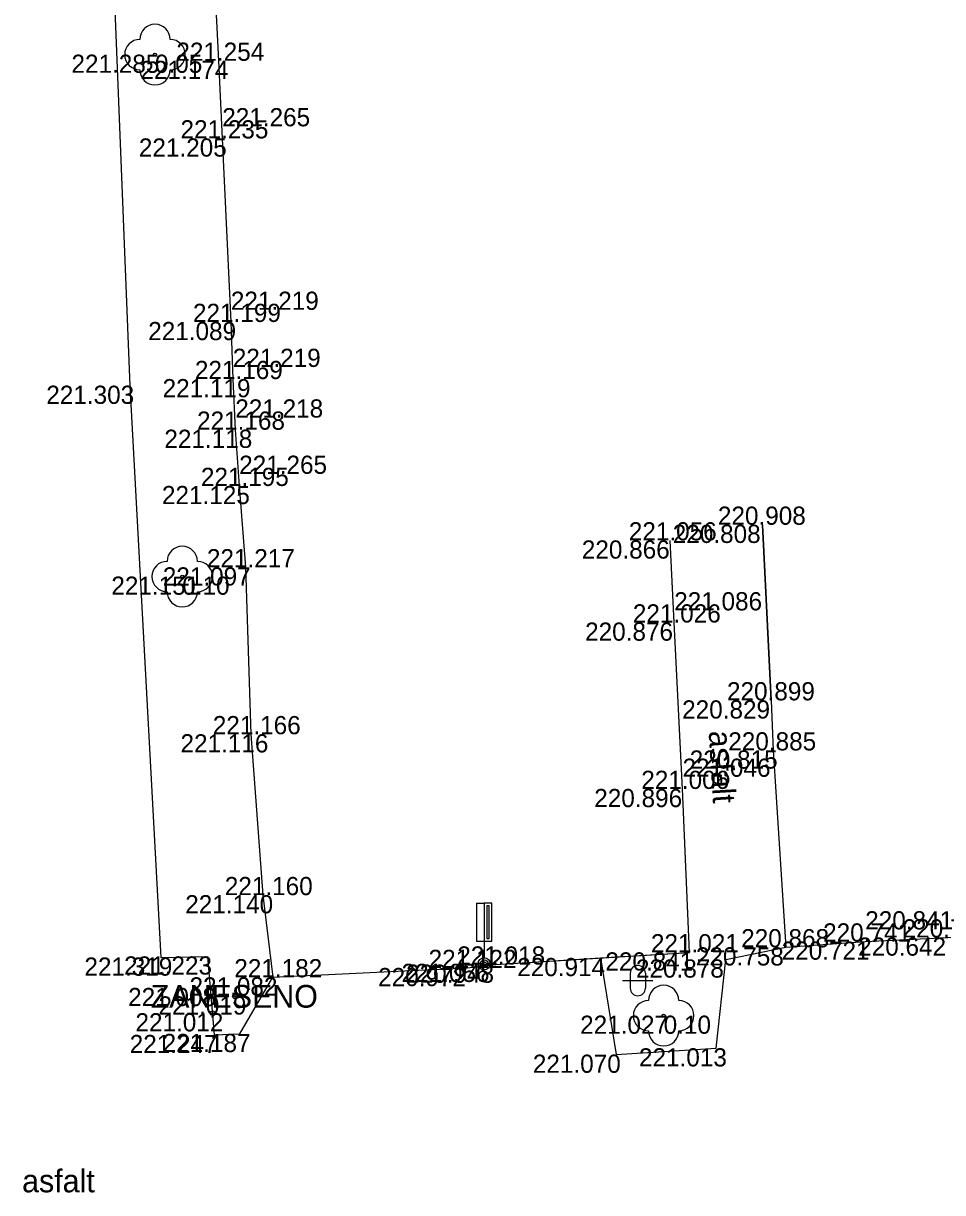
# Model space of a CAD drawing. Extents: x -599516 to -599132, y -1163668 to -1163119.
# Drawn here: x -599290.84 to -599275.68, y -1163431.41 to -1163412.13 of the extents above; entities that cross this region are included whole.
import ezdxf

# ---------------------------------------------------------------- set-up
doc = ezdxf.new("R2010")
doc.units = 0
for name, color, linetype in [('Bod-oznac1', 7, 'Continuous'), ('Bod-oznac2', 7, 'Continuous'), ('Bod-oznac3', 7, 'Continuous'), ('Bod-vyska1', 7, 'Continuous'), ('Bod-vyska2', 7, 'Continuous'), ('Bod-vyska3', 7, 'Continuous'), ('Z_cela-hrobu-dolni-linie', 7, 'Continuous'), ('Z_cela-hrobu-horni-linie', 7, 'Continuous'), ('Z_chodnik', 7, 'Continuous'), ('Z_komunikace', 7, 'Continuous'), ('Z_kultury-znacky', 7, 'Continuous'), ('Z_nove-stromy-prumer-kmene', 7, 'Continuous'), ('Z_popis-budov-povrchu', 7, 'Continuous'), ('Z_stromy-nove-vysazene', 7, 'Continuous'), ('Z_vol-txt-popis-objektu', 7, 'Continuous'), ('Z_vol-zn-podrobny-vyskovy-bod-geo', 7, 'Continuous'), ('Z_znacky-ostatni-orientacni-sloupek', 7, 'Continuous')]:
    doc.layers.add(name, color=color, linetype=linetype)

msp = doc.modelspace()

# ---------------------------------------------------------------- linework, layer by layer
at = {"layer": 'Bod-oznac1'}
for p, q in [((-599288.67, -1163412.643), (-599288.67, -1163412.643)), ((-599287.623, -1163412.745), (-599287.623, -1163412.745)), ((-599287.56, -1163414.025), (-599287.56, -1163414.025)), ((-599287.418, -1163417.052), (-599287.418, -1163417.052)), ((-599287.386, -1163417.994), (-599287.386, -1163417.994)), ((-599289.087, -1163418.103), (-599289.087, -1163418.103)), ((-599287.345, -1163418.829), (-599287.345, -1163418.829)), ((-599287.281, -1163419.757), (-599287.281, -1163419.757)), ((-599278.65, -1163420.397), (-599278.65, -1163420.397)), ((-599280.171, -1163420.655), (-599280.171, -1163420.655)), ((-599288.22, -1163421.251), (-599288.22, -1163421.251)), ((-599287.175, -1163421.099), (-599287.175, -1163421.099)), ((-599280.104, -1163422.009), (-599280.104, -1163422.009)), ((-599278.505, -1163423.293), (-599278.505, -1163423.293)), ((-599287.091, -1163423.852), (-599287.091, -1163423.852)), ((-599278.472, -1163424.119), (-599278.472, -1163424.119)), ((-599279.966, -1163424.754), (-599279.966, -1163424.754)), ((-599286.888, -1163426.506), (-599286.888, -1163426.506)), ((-599279.852, -1163427.449), (-599279.852, -1163427.449)), ((-599278.265, -1163427.366), (-599278.265, -1163427.366)), ((-599276.953, -1163427.271), (-599276.953, -1163427.271)), ((-599288.572, -1163427.534), (-599288.572, -1163427.534)), ((-599287.801, -1163427.516), (-599287.801, -1163427.516)), ((-599283.238, -1163427.638), (-599283.238, -1163427.638)), ((-599281.318, -1163427.542), (-599281.318, -1163427.542)), ((-599279.254, -1163427.566), (-599279.254, -1163427.566)), ((-599283.519, -1163427.707), (-599283.519, -1163427.707)), ((-599283.047, -1163427.651), (-599283.047, -1163427.651)), ((-599286.724, -1163427.861), (-599286.724, -1163427.861)), ((-599287.739, -1163428.036), (-599287.739, -1163428.036)), ((-599287.352, -1163428.175), (-599287.352, -1163428.175)), ((-599287.72, -1163428.453), (-599287.72, -1163428.453)), ((-599280.278, -1163428.493), (-599280.278, -1163428.493)), ((-599287.268, -1163428.794), (-599287.268, -1163428.794)), ((-599287.696, -1163428.811), (-599287.696, -1163428.811)), ((-599281.06, -1163429.136), (-599281.06, -1163429.136)), ((-599279.413, -1163429.031), (-599279.413, -1163429.031))]:
    msp.add_line(p, q, dxfattribs=at)
at = {"layer": 'Bod-oznac2'}
for p, q in [((-599287.623, -1163412.745), (-599287.623, -1163412.745)), ((-599287.56, -1163414.025), (-599287.56, -1163414.025)), ((-599287.418, -1163417.052), (-599287.418, -1163417.052)), ((-599287.386, -1163417.994), (-599287.386, -1163417.994)), ((-599287.345, -1163418.829), (-599287.345, -1163418.829)), ((-599287.281, -1163419.757), (-599287.281, -1163419.757)), ((-599278.65, -1163420.397), (-599278.65, -1163420.397)), ((-599280.171, -1163420.655), (-599280.171, -1163420.655)), ((-599287.175, -1163421.099), (-599287.175, -1163421.099)), ((-599280.104, -1163422.009), (-599280.104, -1163422.009)), ((-599278.505, -1163423.293), (-599278.505, -1163423.293)), ((-599287.091, -1163423.852), (-599287.091, -1163423.852)), ((-599278.472, -1163424.119), (-599278.472, -1163424.119)), ((-599279.966, -1163424.754), (-599279.966, -1163424.754)), ((-599286.888, -1163426.506), (-599286.888, -1163426.506)), ((-599279.852, -1163427.449), (-599279.852, -1163427.449)), ((-599278.265, -1163427.366), (-599278.265, -1163427.366)), ((-599276.953, -1163427.271), (-599276.953, -1163427.271)), ((-599283.519, -1163427.707), (-599283.519, -1163427.707)), ((-599283.047, -1163427.651), (-599283.047, -1163427.651)), ((-599286.724, -1163427.861), (-599286.724, -1163427.861))]:
    msp.add_line(p, q, dxfattribs=at)
at = {"layer": 'Bod-oznac3'}
for p, q in [((-599287.56, -1163414.025), (-599287.56, -1163414.025)), ((-599287.418, -1163417.052), (-599287.418, -1163417.052)), ((-599287.386, -1163417.994), (-599287.386, -1163417.994)), ((-599287.345, -1163418.829), (-599287.345, -1163418.829)), ((-599287.281, -1163419.757), (-599287.281, -1163419.757)), ((-599280.104, -1163422.009), (-599280.104, -1163422.009)), ((-599279.966, -1163424.754), (-599279.966, -1163424.754)), ((-599276.953, -1163427.271), (-599276.953, -1163427.271))]:
    msp.add_line(p, q, dxfattribs=at)
at = {"layer": 'Z_cela-hrobu-dolni-linie'}
msp.add_line((-599281.318, -1163427.542), (-599279.852, -1163427.449), dxfattribs=at)
msp.add_lwpolyline([(-599288.388, -1163399.389), (-599288.294, -1163400.754), (-599288.125, -1163403.472), (-599287.978, -1163406.168), (-599287.965, -1163407.555), (-599287.87, -1163408.826), (-599287.781, -1163410.194), (-599287.689, -1163411.43), (-599287.623, -1163412.745), (-599287.56, -1163414.025), (-599287.418, -1163417.052), (-599287.386, -1163417.994), (-599287.345, -1163418.829), (-599287.281, -1163419.757), (-599287.175, -1163421.099), (-599287.091, -1163423.852), (-599286.888, -1163426.506), (-599286.724, -1163427.861)], dxfattribs=at)
at = {"layer": 'Z_cela-hrobu-horni-linie'}
for p, q in [((-599278.505, -1163423.293), (-599278.65, -1163420.397)), ((-599287.175, -1163421.099), (-599287.091, -1163423.852))]:
    msp.add_line(p, q, dxfattribs=at)
for points in [[(-599285.192, -1163399.193), (-599288.388, -1163399.389), (-599288.294, -1163400.754), (-599288.294, -1163400.754), (-599288.125, -1163403.472), (-599288.125, -1163403.472), (-599287.978, -1163406.168), (-599287.978, -1163406.168), (-599287.965, -1163407.555), (-599287.965, -1163407.555), (-599287.87, -1163408.826), (-599287.87, -1163408.826), (-599287.781, -1163410.194), (-599287.781, -1163410.194), (-599287.689, -1163411.43), (-599287.689, -1163411.43), (-599287.623, -1163412.745)], [(-599287.623, -1163412.745), (-599287.56, -1163414.025), (-599287.56, -1163414.025), (-599287.418, -1163417.052), (-599287.418, -1163417.052), (-599287.386, -1163417.994), (-599287.386, -1163417.994), (-599287.345, -1163418.829), (-599287.345, -1163418.829), (-599287.281, -1163419.757), (-599287.281, -1163419.757), (-599287.175, -1163421.099)], [(-599283.047, -1163427.651), (-599279.852, -1163427.449), (-599279.966, -1163424.754), (-599279.966, -1163424.754), (-599280.104, -1163422.009), (-599280.104, -1163422.009), (-599280.171, -1163420.655)], [(-599287.091, -1163423.852), (-599286.888, -1163426.506), (-599286.724, -1163427.861), (-599283.519, -1163427.707)], [(-599278.472, -1163424.119), (-599278.265, -1163427.366), (-599276.953, -1163427.271), (-599276.953, -1163427.271), (-599275.589, -1163427.204), (-599275.589, -1163427.204), (-599274.203, -1163427.152), (-599274.203, -1163427.152), (-599272.817, -1163427.06), (-599272.817, -1163427.06), (-599269.967, -1163426.897)]]:
    msp.add_lwpolyline(points, dxfattribs=at)
at = {"layer": 'Z_chodnik'}
for points in [[(-599278.65, -1163420.397), (-599278.505, -1163423.293), (-599278.472, -1163424.119), (-599278.265, -1163427.366)], [(-599279.852, -1163427.449), (-599279.966, -1163424.754), (-599280.104, -1163422.009), (-599280.171, -1163420.655)]]:
    msp.add_lwpolyline(points, dxfattribs=at)
at = {"layer": 'Z_komunikace'}
msp.add_lwpolyline([(-599290.03, -1163399.461), (-599289.46, -1163408.725), (-599289.087, -1163418.103), (-599288.572, -1163427.534), (-599287.801, -1163427.516), (-599287.696, -1163428.811), (-599287.268, -1163428.794), (-599286.724, -1163427.861), (-599283.519, -1163427.707), (-599283.047, -1163427.651), (-599281.318, -1163427.542), (-599281.06, -1163429.136), (-599279.413, -1163429.031), (-599279.254, -1163427.566), (-599278.265, -1163427.366), (-599276.953, -1163427.271), (-599275.589, -1163427.204)], dxfattribs=at)
at = {"layer": 'Z_kultury-znacky'}
for p, q in [((-599280.83, -1163427.79), (-599280.83, -1163428.04)), ((-599280.58, -1163427.79), (-599280.58, -1163428.04)), ((-599280.955, -1163427.915), (-599280.455, -1163427.915))]:
    msp.add_line(p, q, dxfattribs=at)
for centre, start, end in [((-599280.705, -1163427.79), 0, 180), ((-599280.705, -1163428.04), 180, 0)]:
    msp.add_arc(centre, 0.125, start, end, dxfattribs=at)
at = {"layer": 'Z_stromy-nove-vysazene'}
for centre in [(-599288.67, -1163412.643), (-599288.22, -1163421.251), (-599280.278, -1163428.493)]:
    msp.add_circle(centre, 0.025, dxfattribs=at)
for centre, start, end in [((-599288.67, -1163412.393), 0, 180), ((-599288.92, -1163412.643), 90, 270), ((-599288.42, -1163412.643), 270, 90), ((-599288.67, -1163412.893), 180, 0), ((-599288.22, -1163421.001), 0, 180), ((-599288.47, -1163421.251), 90, 270), ((-599287.97, -1163421.251), 270, 90), ((-599288.22, -1163421.501), 180, 0), ((-599280.278, -1163428.243), 0, 180), ((-599280.528, -1163428.493), 90, 270), ((-599280.028, -1163428.493), 270, 90), ((-599280.278, -1163428.743), 180, 0)]:
    msp.add_arc(centre, 0.25, start, end, dxfattribs=at)
at = {"layer": 'Z_vol-zn-podrobny-vyskovy-bod-geo'}
for centre, radius in [((-599287.739, -1163428.036), 0.0375), ((-599287.739, -1163428.036), 0.0125), ((-599287.352, -1163428.175), 0.0375), ((-599287.352, -1163428.175), 0.0125), ((-599287.72, -1163428.453), 0.0375), ((-599287.72, -1163428.453), 0.0125)]:
    msp.add_circle(centre, radius, dxfattribs=at)
at = {"layer": 'Z_znacky-ostatni-orientacni-sloupek'}
for p, q in [((-599283.363, -1163426.638), (-599283.363, -1163427.263)), ((-599283.363, -1163426.638), (-599283.238, -1163426.638)), ((-599283.363, -1163427.263), (-599283.238, -1163427.263)), ((-599283.238, -1163427.263), (-599283.238, -1163427.538))]:
    msp.add_line(p, q, dxfattribs=at)
for points in [[(-599283.238, -1163427.263), (-599283.113, -1163427.263), (-599283.113, -1163426.638), (-599283.238, -1163426.638)], [(-599283.196, -1163427.221), (-599283.155, -1163427.221), (-599283.155, -1163426.681), (-599283.196, -1163426.681)]]:
    msp.add_lwpolyline(points, close=True, dxfattribs=at)
for radius in [0.1, 0.065, 0.03]:
    msp.add_circle((-599283.238, -1163427.638), radius, dxfattribs=at)

# ---------------------------------------------------------------- texts
at = {"layer": 'Bod-vyska1'}
for s, p in [('221.285', (-599290.048, -1163412.943)), ('221.174', (-599288.91, -1163413.045)), ('221.205', (-599288.936, -1163414.325)), ('221.089', (-599288.782, -1163417.352)), ('221.119', (-599288.544, -1163418.294)), ('221.303', (-599290.463, -1163418.403)), ('221.118', (-599288.515, -1163419.129)), ('221.125', (-599288.555, -1163420.057)), ('220.808', (-599280.128, -1163420.697)), ('220.866', (-599281.628, -1163420.955)), ('221.151', (-599289.39, -1163421.551)), ('221.097', (-599288.541, -1163421.399)), ('220.876', (-599281.574, -1163422.309)), ('220.829', (-599279.973, -1163423.593)), ('221.116', (-599288.249, -1163424.152)), ('220.815', (-599279.848, -1163424.419)), ('220.896', (-599281.423, -1163425.054)), ('221.140', (-599288.171, -1163426.806)), ('220.642', (-599277.069, -1163427.504)), ('220.841', (-599281.239, -1163427.749)), ('220.758', (-599279.746, -1163427.666)), ('220.721', (-599278.331, -1163427.571)), ('221.319', (-599289.834, -1163427.834)), ('221.223', (-599289.179, -1163427.816)), ('221.056', (-599284.602, -1163427.938)), ('220.948', (-599284.527, -1163427.951)), ('220.914', (-599282.694, -1163427.842)), ('220.878', (-599280.735, -1163427.866)), ('220.972', (-599284.989, -1163428.007)), ('221.008', (-599289.113, -1163428.336)), ('221.082', (-599288.1, -1163428.161)), ('221.019', (-599288.612, -1163428.475)), ('221.012', (-599288.992, -1163428.753)), ('221.027', (-599281.656, -1163428.793)), ('221.247', (-599289.087, -1163429.111)), ('221.187', (-599288.544, -1163429.094)), ('221.070', (-599282.436, -1163429.436)), ('221.013', (-599280.685, -1163429.331))]:
    msp.add_text(s, height=0.3, dxfattribs=at).set_placement(p)
at = {"layer": 'Bod-vyska2'}
for s, p in [('221.254', (-599288.317, -1163412.745)), ('221.235', (-599288.249, -1163414.025)), ('221.199', (-599288.043, -1163417.052)), ('221.169', (-599288.011, -1163417.994)), ('221.168', (-599287.976, -1163418.829)), ('221.195', (-599287.912, -1163419.757)), ('220.908', (-599279.383, -1163420.397)), ('221.056', (-599280.853, -1163420.655)), ('221.217', (-599287.813, -1163421.099)), ('221.026', (-599280.786, -1163422.009)), ('220.899', (-599279.233, -1163423.293)), ('221.166', (-599287.716, -1163423.852)), ('220.885', (-599279.212, -1163424.119)), ('221.006', (-599280.647, -1163424.754)), ('221.160', (-599287.518, -1163426.506)), ('220.868', (-599278.999, -1163427.366)), ('220.741', (-599277.647, -1163427.271)), ('220.742', (-599276.335, -1163427.204)), ('221.021', (-599280.488, -1163427.449)), ('221.122', (-599284.156, -1163427.707)), ('221.018', (-599283.683, -1163427.651)), ('221.182', (-599287.361, -1163427.861))]:
    msp.add_text(s, height=0.3, dxfattribs=at).set_placement(p)
at = {"layer": 'Bod-vyska3'}
for s, p in [('221.265', (-599287.56, -1163413.825)), ('221.219', (-599287.418, -1163416.852)), ('221.219', (-599287.386, -1163417.794)), ('221.218', (-599287.345, -1163418.629)), ('221.265', (-599287.281, -1163419.557)), ('221.086', (-599280.104, -1163421.809)), ('221.046', (-599279.966, -1163424.554)), ('220.841', (-599276.953, -1163427.071))]:
    msp.add_text(s, height=0.3, dxfattribs=at).set_placement(p)
at = {"layer": 'Z_nove-stromy-prumer-kmene'}
for s, p in [('0.05', (-599288.67, -1163412.943)), ('0.10', (-599288.22, -1163421.551)), ('0.10', (-599280.278, -1163428.793))]:
    msp.add_text(s, height=0.3, dxfattribs=at).set_placement(p)
at = {"layer": 'Z_popis-budov-povrchu'}
msp.add_text('asfalt', height=0.375, rotation=273.4503, dxfattribs=at).set_placement((-599279.535, -1163423.802))
msp.add_text('asfalt', height=0.375, dxfattribs=at).set_placement((-599290.862, -1163431.407))
at = {"layer": 'Z_vol-txt-popis-objektu'}
msp.add_text('ZANESENO', height=0.375, dxfattribs=at).set_placement((-599288.741, -1163428.362))

doc.saveas('drawing.dxf')
